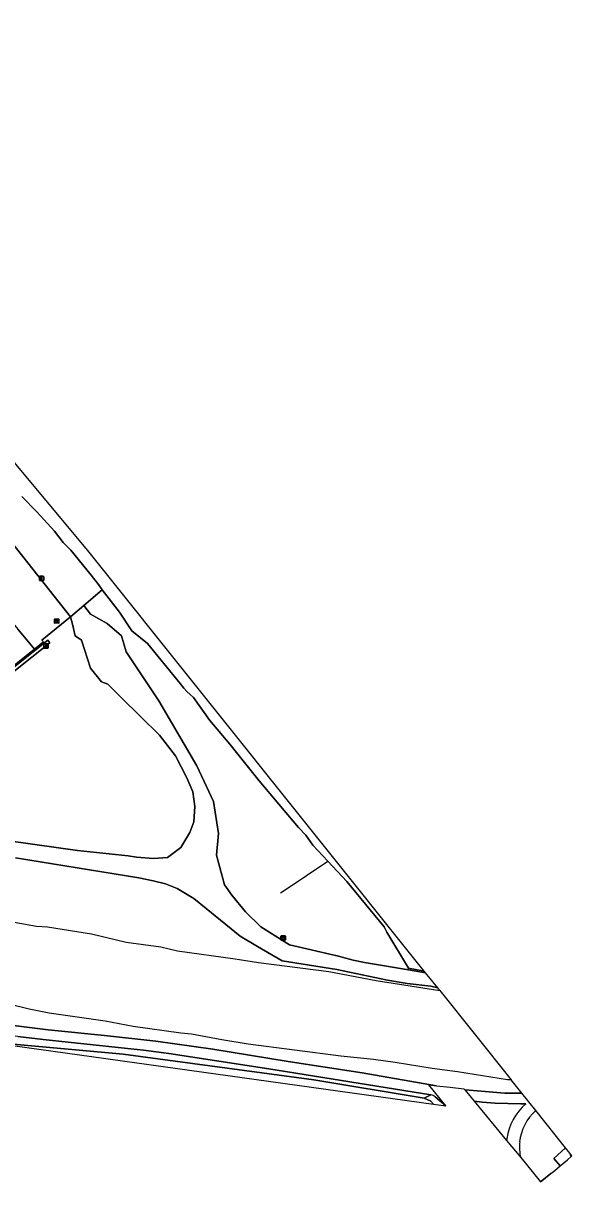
# Model space of a CAD drawing. Extents: x 164148 to 165261, y 382513 to 383432.
# Drawn here: x 165135.9 to 165260.9, y 382512.8 to 382776.6 of the extents above; entities that cross this region are included whole.
import ezdxf

# ---------------------------------------------------------------- set-up
doc = ezdxf.new("R2010")
doc.units = 0
for name, color, linetype in [('IMGEO_Berm_groen', 7, 'Continuous'), ('IMGEO_Fietspad_gesloten', 7, 'Continuous'), ('IMGEO_Grasland_overig', 7, 'Continuous'), ('IMGEO_Greppel_droge_sloot', 7, 'Continuous'), ('IMGEO_Groenvoorziening', 7, 'Continuous'), ('IMGEO_Hek', 7, 'Continuous'), ('IMGEO_Lichtmast', 7, 'Continuous'), ('IMGEO_Loofbos', 7, 'Continuous'), ('IMGEO_Muur', 7, 'Continuous'), ('IMGEO_Rijbaan_lokaal_onverhard', 7, 'Continuous'), ('IMGEO_Rijbaan_lokaal_open', 7, 'Continuous'), ('IMGEO_Rioolput', 7, 'Continuous'), ('IMGEO_Verklikker', 7, 'Continuous'), ('IMGEO_Waterloop', 7, 'Continuous')]:
    doc.layers.add(name, color=color, linetype=linetype)

msp = doc.modelspace()

# ---------------------------------------------------------------- linework, layer by layer
at = {"layer": 'IMGEO_Berm_groen'}
msp.add_lwpolyline([(165097.71, 382549.86), (165117.34, 382546.39), (165126.04, 382545.03), (165130.21, 382544.47), (165158.73, 382541.84), (165202.11, 382536.01), (165227.27, 382531.88), (165228.77, 382532.6), (165191.9, 382538.55), (165169.08, 382542.04), (165163.35, 382542.78), (165157.59, 382543.39), (165151.88, 382544), (165140.44, 382545.17), (165134.67, 382545.87), (165126.06, 382547.04), (165117.62, 382548.37), (165109.02, 382549.87), (165098.06, 382551.85)], close=True, dxfattribs=at)
for points in [[(165228.77, 382532.6), (165227.27, 382531.88), (165228.74, 382531.17), (165229.39, 382530.51)], [(165229.39, 382530.51), (165232.22, 382530.11), (165232.21, 382530.12), (165229.73, 382532.17)], [(165238.66, 382531.14), (165246.01, 382522.22)], [(165250.38, 382530.56), (165249.23, 382530.53), (165246.28, 382530.6), (165243.41, 382530.72), (165240.49, 382530.92), (165238.66, 382531.14)], [(165246.01, 382522.22), (165246.1, 382522.62)], [(165253.78, 382512.8), (165254.03, 382513.01), (165254.03, 382513.01), (165253.78, 382512.8), (165253.78, 382512.8)]]:
    msp.add_lwpolyline(points, dxfattribs=at)
for centre, radius, start, end in [((165228.45, 382530.61), 2.02, 50.5571, 80.7536), ((165258.75, 382520.92), 12.77, 130.9347, 172.3348), ((165257.72, 382520.07), 11.9, 169.5861, 169.5893)]:
    msp.add_arc(centre, radius, start, end, dxfattribs=at)
at = {"layer": 'IMGEO_Fietspad_gesloten'}
for points in [[(165230.08, 382534.68), (165213.12, 382537.59), (165196.27, 382540.2), (165179.14, 382542.97), (165166.12, 382544.86), (165154.46, 382546.15), (165141.61, 382547.42), (165132.5, 382548.56)], [(165134.67, 382545.87), (165140.44, 382545.17), (165151.88, 382544), (165157.59, 382543.39), (165163.35, 382542.78), (165169.08, 382542.04), (165191.9, 382538.55), (165228.77, 382532.6)], [(165229.73, 382532.17), (165232.21, 382530.12), (165228.33, 382534.86), (165230.08, 382534.68)], [(165252.67, 382529.01), (165249.48, 382532.99), (165245.61, 382533.01), (165239.34, 382533.5), (165236.61, 382533.74), (165236.5, 382533.75), (165237.27, 382532.82), (165238.66, 382531.14), (165240.49, 382530.92), (165243.41, 382530.72), (165246.28, 382530.6), (165249.23, 382530.53), (165250.38, 382530.56)], [(165246.1, 382522.62), (165246.01, 382522.22)], [(165246.01, 382522.22), (165249.24, 382518.31)]]:
    msp.add_lwpolyline(points, dxfattribs=at)
for centre, radius, start, end in [((165228.45, 382530.61), 2.02, 50.5571, 80.7536), ((165258.75, 382520.92), 12.77, 130.9347, 172.3348), ((165259.99, 382520.73), 11.06, 131.4953, 174.0064), ((165257.72, 382520.07), 11.9, 169.5861, 169.5893), ((165259.89, 382520.81), 10.94, 174.3626, 193.2145)]:
    msp.add_arc(centre, radius, start, end, dxfattribs=at)
at = {"layer": 'IMGEO_Grasland_overig'}
for points in [[(165253.78, 382512.8), (165254.03, 382513.01), (165256.08, 382514.73), (165256.11, 382514.7), (165256.98, 382515.41), (165258.25, 382516.45), (165256.75, 382518.11), (165259.44, 382520.54), (165252.67, 382529.01)], [(165249.24, 382518.31), (165253.78, 382512.8)]]:
    msp.add_lwpolyline(points, dxfattribs=at)
for points in [[(165259.92, 382517.81), (165260.71, 382518.58), (165260.44, 382519.29), (165259.44, 382520.54), (165256.75, 382518.11), (165258.25, 382516.45)], [(165260.71, 382518.58), (165260.88, 382518.75), (165260.44, 382519.29)]]:
    msp.add_lwpolyline(points, close=True, dxfattribs=at)
for centre, radius, start, end in [((165259.99, 382520.73), 11.06, 131.4953, 174.0064), ((165259.89, 382520.81), 10.94, 174.3626, 193.2145)]:
    msp.add_arc(centre, radius, start, end, dxfattribs=at)
at = {"layer": 'IMGEO_Greppel_droge_sloot'}
msp.add_lwpolyline([(165254.03, 382513.01), (165256.11, 382514.7), (165256.08, 382514.73), (165254.03, 382513.01)], close=True, dxfattribs=at)
at = {"layer": 'IMGEO_Groenvoorziening'}
for points in [[(165135.65, 382668.84), (165139.07, 382665.36), (165143.08, 382660.98), (165145.02, 382658.39), (165146.77, 382656.64), (165151.38, 382650.95), (165153.04, 382648.77), (165153.95, 382647.59), (165157.85, 382642.47), (165160.64, 382638.24), (165164.22, 382635.34), (165171.64, 382626.28), (165172.5, 382625.23), (165173.17, 382624.41), (165174.71, 382623.04), (165178.41, 382617.84), (165183.02, 382612.45), (165189.67, 382604.08), (165198.61, 382593.47), (165200.3, 382591.74), (165201.9, 382589.43), (165205.33, 382585.78), (165209.65, 382581.18), (165218.13, 382570.88), (165218.71, 382569.67), (165223.7, 382561.41), (165227.26, 382560.78), (165150.68, 382656.53), (165050.46, 382776.61)], [(165129.48, 382663.15), (165146.7, 382641.47), (165149.76, 382644.05), (165153.95, 382647.59), (165153.04, 382648.77), (165151.38, 382650.95), (165146.77, 382656.64), (165145.02, 382658.39), (165143.08, 382660.98), (165139.07, 382665.36), (165135.65, 382668.84)], [(165132.69, 382590.47), (165148.27, 382588.24), (165159.83, 382587), (165161.71, 382586.69), (165165.59, 382586.41), (165168.77, 382586.62), (165171.86, 382588.92), (165173.9, 382592.34), (165174.79, 382594.74), (165175, 382598.25), (165174.56, 382601.59), (165173.19, 382604.76), (165170.63, 382609.77), (165166.95, 382614.53), (165162.66, 382618.74), (165158.24, 382623.09), (165155.21, 382626.08), (165153.79, 382626.66), (165151.29, 382629.78), (165149.19, 382636.14), (165147.77, 382637.09), (165147.16, 382639.79), (165146.7, 382641.47), (165140.2, 382636.15), (165140.58, 382635.73), (165138.49, 382634.06), (165119.46, 382618.89)], [(165126.67, 382573.22), (165138.97, 382570.99), (165141.43, 382570.82), (165151.49, 382569.24), (165159.36, 382567.35), (165167.31, 382566.31), (165171.09, 382565.37), (165184.24, 382563.57), (165189.54, 382562.7), (165205.52, 382560.67), (165216.28, 382558.63), (165230.78, 382556.37), (165230.33, 382556.95), (165228.77, 382557.32), (165223.41, 382557.99), (165218.88, 382558.73), (165207.32, 382561.12), (165194.94, 382563.09), (165189.3, 382566.37), (165185.32, 382568.72), (165177.6, 382575.04), (165174.78, 382577.3), (165170.98, 382579.55), (165168.32, 382580.68), (165165.56, 382581.35), (165162.23, 382582), (165134.15, 382586.57)]]:
    msp.add_lwpolyline(points, dxfattribs=at)
for points in [[(165218.13, 382570.88), (165209.65, 382581.18), (165205.33, 382585.78), (165201.9, 382589.43), (165200.3, 382591.74), (165198.61, 382593.47), (165189.67, 382604.08), (165183.02, 382612.45), (165178.41, 382617.84), (165174.71, 382623.04), (165173.17, 382624.41), (165172.5, 382625.23), (165171.64, 382626.28), (165164.22, 382635.34), (165160.64, 382638.24), (165157.85, 382642.47), (165153.95, 382647.59), (165149.76, 382644.05), (165151.26, 382642.06), (165155.06, 382639.94), (165158.3, 382637.14), (165159.36, 382633.44), (165166.8, 382622.35), (165175.47, 382607.51), (165179.3, 382599.37), (165180.41, 382592.08), (165179.98, 382587.15), (165180.7, 382584.36), (165181.74, 382580.4), (165183.44, 382578.09), (165186.58, 382574.29), (165190.08, 382570.85), (165196.59, 382566.78), (165207.73, 382564.2), (165211.11, 382563.24), (165213.64, 382562.72), (165223.65, 382561.1), (165223.7, 382561.41), (165218.71, 382569.67)], [(165094.25, 382597.59), (165031.01, 382607.07), (165031.11, 382607.72), (165093.91, 382598.31), (165141.52, 382636.14), (165142, 382635.53)]]:
    msp.add_lwpolyline(points, close=True, dxfattribs=at)
at = {"layer": 'IMGEO_Hek'}
for points in [[(165195.6, 382579.32), (165205.33, 382585.78)], [(165194.55, 382578.63), (165195.6, 382579.32)], [(165259.44, 382520.54), (165256.75, 382518.11), (165258.25, 382516.45)]]:
    msp.add_lwpolyline(points, dxfattribs=at)
at = {"layer": 'IMGEO_Lichtmast'}
for p, q in [((165139.63, 382649.79), (165139.63, 382650.58)), ((165139.63, 382650.58), (165139.63, 382649.79)), ((165139.73, 382650.68), (165140.51, 382650.68)), ((165140.51, 382650.68), (165139.73, 382650.68)), ((165140.51, 382649.69), (165139.73, 382649.69)), ((165139.73, 382649.69), (165140.51, 382649.69)), ((165140.61, 382650.58), (165140.61, 382649.79)), ((165140.61, 382649.79), (165140.61, 382650.58)), ((165140.63, 382634.37), (165140.63, 382635.17)), ((165140.63, 382635.17), (165140.63, 382634.37)), ((165140.73, 382635.27), (165141.52, 382635.27)), ((165141.52, 382635.27), (165140.73, 382635.27)), ((165141.52, 382634.27), (165140.73, 382634.27)), ((165140.73, 382634.27), (165141.52, 382634.27)), ((165141.62, 382635.17), (165141.62, 382634.37)), ((165141.62, 382634.37), (165141.62, 382635.17))]:
    msp.add_line(p, q, dxfattribs=at)
for points in [[(165140.04, 382650.56), (165140.2, 382650.56), (165140.2, 382649.81), (165140.04, 382649.81), (165140.04, 382650.56)], [(165141.05, 382635.15), (165141.2, 382635.15), (165141.2, 382634.4), (165141.05, 382634.4), (165141.05, 382635.15)]]:
    msp.add_lwpolyline(points, dxfattribs=at)
for centre, start, end in [((165139.73, 382650.58), 90, 180), ((165139.73, 382650.58), 90, 180), ((165139.73, 382649.79), 180, 270), ((165139.73, 382649.79), 180, 270), ((165140.51, 382650.58), 0, 90), ((165140.51, 382650.58), 360, 90), ((165140.51, 382649.79), 270, 0), ((165140.51, 382649.79), 270, 0), ((165140.73, 382635.17), 90, 180), ((165140.73, 382635.17), 90, 180), ((165140.73, 382634.37), 180, 270), ((165140.73, 382634.37), 180, 270), ((165141.52, 382635.17), 0, 90), ((165141.52, 382635.17), 360, 90), ((165141.52, 382634.37), 270, 0), ((165141.52, 382634.37), 270, 0)]:
    msp.add_arc(centre, 0.1, start, end, dxfattribs=at)
at = {"layer": 'IMGEO_Loofbos'}
for points in [[(165247.07, 382536.01), (165246.22, 382536.06), (165234.83, 382537.83), (165229.08, 382538.58), (165220.65, 382539.99), (165215.72, 382540.66), (165208.29, 382541.42), (165187.19, 382544.18), (165181.16, 382545.13), (165174.27, 382546.43), (165171.86, 382546.64), (165160.99, 382548.14), (165154.62, 382549.38), (165141.85, 382551.21), (165137.26, 382552.1), (165132.67, 382553.28)], [(165132.5, 382548.56), (165141.61, 382547.42), (165154.46, 382546.15), (165166.12, 382544.86), (165179.14, 382542.97), (165196.27, 382540.2), (165213.12, 382537.59), (165230.08, 382534.68), (165233.14, 382534.34), (165236.3, 382534), (165236.5, 382533.75), (165236.61, 382533.74), (165239.34, 382533.5), (165245.61, 382533.01), (165249.48, 382532.99), (165247.07, 382536.01)]]:
    msp.add_lwpolyline(points, dxfattribs=at)
msp.add_lwpolyline([(165130.13, 382544.27), (165229.39, 382530.51), (165228.74, 382531.17), (165227.27, 382531.88), (165202.11, 382536.01), (165158.73, 382541.84), (165130.21, 382544.47)], close=True, dxfattribs=at)
at = {"layer": 'IMGEO_Muur'}
for points in [[(165142, 382635.53), (165141.52, 382636.14), (165093.91, 382598.31), (165031.11, 382607.72), (165031.01, 382607.07), (165094.25, 382597.59)], [(165227.56, 382560.4), (165227.26, 382560.78), (165223.7, 382561.41), (165223.65, 382561.1)]]:
    msp.add_lwpolyline(points, close=True, dxfattribs=at)
at = {"layer": 'IMGEO_Rijbaan_lokaal_onverhard'}
msp.add_lwpolyline([(165134.15, 382586.57), (165162.23, 382582), (165165.56, 382581.35), (165168.32, 382580.68), (165170.98, 382579.55), (165174.78, 382577.3), (165177.6, 382575.04), (165185.32, 382568.72), (165189.3, 382566.37), (165194.94, 382563.09), (165207.32, 382561.12), (165218.88, 382558.73), (165223.41, 382557.99), (165228.77, 382557.32), (165230.33, 382556.95), (165227.56, 382560.4), (165223.65, 382561.1), (165213.64, 382562.72), (165211.11, 382563.24), (165207.73, 382564.2), (165196.59, 382566.78), (165190.08, 382570.85), (165186.58, 382574.29), (165183.44, 382578.09), (165181.74, 382580.4), (165180.7, 382584.36), (165179.98, 382587.15), (165180.41, 382592.08), (165179.3, 382599.37), (165175.47, 382607.51), (165166.8, 382622.35), (165159.36, 382633.44), (165158.3, 382637.14), (165155.06, 382639.94), (165151.26, 382642.06), (165149.76, 382644.05), (165146.7, 382641.47), (165147.16, 382639.79), (165147.77, 382637.09), (165149.19, 382636.14), (165151.29, 382629.78), (165153.79, 382626.66), (165155.21, 382626.08), (165158.24, 382623.09), (165162.66, 382618.74), (165166.95, 382614.53), (165170.63, 382609.77), (165173.19, 382604.76), (165174.56, 382601.59), (165175, 382598.25), (165174.79, 382594.74), (165173.9, 382592.34), (165171.86, 382588.92), (165168.77, 382586.62), (165165.59, 382586.41), (165161.71, 382586.69), (165159.83, 382587), (165148.27, 382588.24), (165132.69, 382590.47)], dxfattribs=at)
at = {"layer": 'IMGEO_Rijbaan_lokaal_open'}
msp.add_lwpolyline([(165129.48, 382663.15), (165120.87, 382656.3), (165122.49, 382654.21), (165132.93, 382640.73), (165134.69, 382638.62), (165138.49, 382634.06), (165140.58, 382635.73), (165140.2, 382636.15), (165146.7, 382641.47)], close=True, dxfattribs=at)
msp.add_lwpolyline([(165119.46, 382618.89), (165138.49, 382634.06), (165134.69, 382638.62)], dxfattribs=at)
at = {"layer": 'IMGEO_Rioolput'}
for p, q in [((165143.04, 382640.03), (165143.04, 382640.88)), ((165143.11, 382640.96), (165143.96, 382640.96)), ((165143.52, 382640.74), (165143.55, 382640.74)), ((165144.04, 382640.88), (165144.04, 382640.03)), ((165143.96, 382639.96), (165143.11, 382639.96)), ((165143.29, 382640.45), (165143.29, 382640.46)), ((165143.73, 382640.41), (165143.33, 382640.41)), ((165143.34, 382640.5), (165143.73, 382640.5)), ((165143.55, 382640.18), (165143.52, 382640.18)), ((165143.78, 382640.46), (165143.78, 382640.45))]:
    msp.add_line(p, q, dxfattribs=at)
for points in [[(165143.04, 382640.03), (165143.04, 382640.88)], [(165143.11, 382640.96), (165143.96, 382640.96)], [(165144.04, 382640.88), (165144.04, 382640.03)], [(165143.96, 382639.96), (165143.11, 382639.96)]]:
    msp.add_lwpolyline(points, dxfattribs=at)
for centre, radius, start, end in [((165143.11, 382640.88), 0.0765, 91.552, 178.448), ((165143.11, 382640.88), 0.0765, 91.552, 178.448), ((165143.96, 382640.88), 0.0765, 1.552, 88.448), ((165143.96, 382640.88), 0.0765, 1.552, 88.448), ((165143.11, 382640.03), 0.0765, 181.552, 268.448), ((165143.11, 382640.03), 0.0765, 181.552, 268.448), ((165143.33, 382640.46), 0.0403, 85.8775, 175.7526), ((165143.33, 382640.45), 0.0366, 178.938, 274.7102), ((165143.74, 382640.46), 0.0386, 1.7309, 96.639), ((165143.74, 382640.46), 0.043, 264.8664, 352.4533), ((165143.96, 382640.03), 0.0765, 271.552, 358.448), ((165143.96, 382640.03), 0.0765, 271.552, 358.448)]:
    msp.add_arc(centre, radius, start, end, dxfattribs=at)
for centre, major_axis, ratio, start_param, end_param in [((165143.52, 382640.46), (-0.387, 0.002), 0.722429, 4.712389, 7.853982), ((165143.55, 382640.46), (-0.39, 0.002), 0.717154, 1.570796, 4.712389)]:
    msp.add_ellipse(centre, major_axis=major_axis, ratio=ratio, start_param=start_param, end_param=end_param, dxfattribs=at)
at = {"layer": 'IMGEO_Verklikker'}
for p, q in [((165194.64, 382567.91), (165194.64, 382568.71)), ((165194.64, 382568.71), (165194.64, 382567.91)), ((165194.74, 382568.81), (165195.53, 382568.81)), ((165195.53, 382568.81), (165194.74, 382568.81)), ((165195.53, 382567.81), (165194.74, 382567.81)), ((165194.74, 382567.81), (165195.53, 382567.81)), ((165195.63, 382568.71), (165195.63, 382567.91)), ((165195.63, 382567.91), (165195.63, 382568.71))]:
    msp.add_line(p, q, dxfattribs=at)
for points in [[(165194.74, 382568.54), (165195.53, 382568.54), (165195.53, 382568.07), (165194.74, 382568.07), (165194.74, 382568.54)], [(165194.8, 382568.47), (165194.8, 382568.14), (165195.46, 382568.14), (165195.46, 382568.47), (165194.8, 382568.47)]]:
    msp.add_lwpolyline(points, dxfattribs=at)
for centre, start, end in [((165194.74, 382568.71), 90, 180), ((165194.74, 382568.71), 90, 180), ((165194.74, 382567.91), 180, 270), ((165194.74, 382567.91), 180, 270), ((165195.53, 382568.71), 0, 90), ((165195.53, 382568.71), 360, 90), ((165195.53, 382567.91), 270, 0), ((165195.53, 382567.91), 270, 0)]:
    msp.add_arc(centre, 0.1, start, end, dxfattribs=at)
at = {"layer": 'IMGEO_Waterloop'}
for points in [[(165126.67, 382573.22), (165138.97, 382570.99), (165141.43, 382570.82), (165151.49, 382569.24), (165159.36, 382567.35), (165167.31, 382566.31), (165171.09, 382565.37), (165184.24, 382563.57), (165189.54, 382562.7), (165205.52, 382560.67), (165216.28, 382558.63), (165230.78, 382556.37)], [(165230.78, 382556.37), (165247.07, 382536.01), (165246.22, 382536.06), (165234.83, 382537.83), (165229.08, 382538.58), (165220.65, 382539.99), (165215.72, 382540.66), (165208.29, 382541.42), (165187.19, 382544.18), (165181.16, 382545.13), (165174.27, 382546.43), (165171.86, 382546.64), (165160.99, 382548.14), (165154.62, 382549.38), (165141.85, 382551.21), (165137.26, 382552.1), (165132.67, 382553.28)]]:
    msp.add_lwpolyline(points, dxfattribs=at)

doc.saveas('drawing.dxf')
